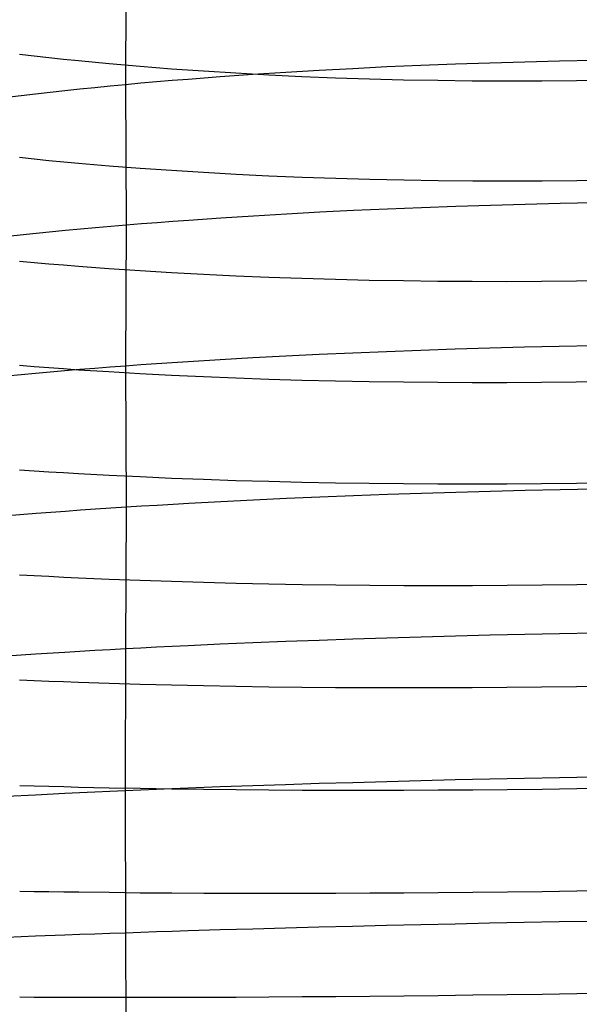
# Model space of a CAD drawing. Extents: x -383 to 1849, y -1185 to -529.
# Tile 550 of 656: x 404 to 412, y -1011 to -997. Entities that reach past the tile are written whole.
import ezdxf

# ---------------------------------------------------------------- set-up
doc = ezdxf.new("R2010")
doc.units = 0
doc.layers.add('PREDEFINITO', color=7, linetype='CONTINUOUS')

msp = doc.modelspace()

# ---------------------------------------------------------------- linework, layer by layer
at = {"layer": 'PREDEFINITO'}
for p, q in [((405.271, -996.227, 675.094), (405.261, -998.204, 675.47)), ((403.973, -997.804, 648.727), (403.768, -997.78, 648.857)), ((404.18, -997.828, 648.601), (403.973, -997.804, 648.727)), ((404.389, -997.85, 648.479), (404.18, -997.828, 648.601)), ((404.6, -997.872, 648.36), (404.389, -997.85, 648.479)), ((405.03, -997.914, 648.133), (404.6, -997.872, 648.36)), ((405.467, -997.952, 647.92), (405.03, -997.914, 648.133)), ((408.951, -997.953, 676.694), (409.433, -997.932, 676.778)), ((409.433, -997.932, 676.778), (409.919, -997.913, 676.847)), ((409.919, -997.913, 676.847), (410.407, -997.897, 676.9)), ((410.407, -997.897, 676.9), (410.898, -997.883, 676.938)), ((410.898, -997.883, 676.938), (411.389, -997.871, 676.962)), ((411.389, -997.871, 676.962), (411.881, -997.861, 676.97)), ((405.912, -997.987, 647.722), (405.467, -997.952, 647.92)), ((406.363, -998.019, 647.538), (405.912, -997.987, 647.722)), ((406.821, -998.047, 647.369), (406.363, -998.019, 647.538)), ((406.6, -998.093, 676.044), (407.06, -998.06, 676.205)), ((407.285, -998.073, 647.214), (406.821, -998.047, 647.369)), ((407.06, -998.06, 676.205), (407.526, -998.03, 676.35)), ((407.526, -998.03, 676.35), (407.996, -998.002, 676.48)), ((407.996, -998.002, 676.48), (408.471, -997.977, 676.595)), ((408.471, -997.977, 676.595), (408.951, -997.953, 676.694)), ((405.044, -998.225, 675.361), (405.261, -998.204, 675.47)), ((405.261, -998.204, 675.47), (405.48, -998.184, 675.575)), ((405.261, -998.204, 675.47), (405.271, -1000.187, 675.816)), ((405.48, -998.184, 675.575), (405.7, -998.165, 675.677)), ((405.7, -998.165, 675.677), (405.923, -998.146, 675.775)), ((405.923, -998.146, 675.775), (406.147, -998.128, 675.868)), ((406.147, -998.128, 675.868), (406.6, -998.093, 676.044)), ((407.753, -998.095, 647.074), (407.285, -998.073, 647.214)), ((408.227, -998.114, 646.949), (407.753, -998.095, 647.074)), ((408.705, -998.129, 646.838), (408.227, -998.114, 646.949)), ((409.186, -998.142, 646.742), (408.705, -998.129, 646.838)), ((409.671, -998.151, 646.661), (409.186, -998.142, 646.742)), ((410.157, -998.157, 646.594), (409.671, -998.151, 646.661)), ((410.646, -998.159, 646.542), (410.157, -998.157, 646.594)), ((411.137, -998.159, 646.505), (410.646, -998.159, 646.542)), ((411.628, -998.155, 646.483), (411.137, -998.159, 646.505)), ((412.119, -998.148, 646.476), (411.628, -998.155, 646.483)), ((403.586, -998.383, 674.491), (403.992, -998.335, 674.758)), ((403.992, -998.335, 674.758), (404.407, -998.289, 675.01)), ((404.407, -998.289, 675.01), (404.617, -998.267, 675.13)), ((404.617, -998.267, 675.13), (404.83, -998.246, 675.247)), ((404.83, -998.246, 675.247), (405.044, -998.225, 675.361)), ((403.973, -999.26, 649.083), (403.768, -999.238, 649.213)), ((404.18, -999.281, 648.957), (403.973, -999.26, 649.083)), ((404.39, -999.301, 648.834), (404.18, -999.281, 648.957)), ((404.601, -999.32, 648.715), (404.39, -999.301, 648.834)), ((405.031, -999.357, 648.487), (404.601, -999.32, 648.715)), ((405.468, -999.391, 648.274), (405.031, -999.357, 648.487)), ((405.913, -999.422, 648.075), (405.468, -999.391, 648.274)), ((406.365, -999.45, 647.891), (405.913, -999.422, 648.075)), ((406.823, -999.475, 647.722), (406.365, -999.45, 647.891)), ((407.287, -999.498, 647.567), (406.823, -999.475, 647.722)), ((407.757, -999.517, 647.427), (407.287, -999.498, 647.567)), ((408.231, -999.533, 647.301), (407.757, -999.517, 647.427)), ((408.709, -999.546, 647.191), (408.231, -999.533, 647.301)), ((409.19, -999.557, 647.095), (408.709, -999.546, 647.191)), ((409.675, -999.564, 647.013), (409.19, -999.557, 647.095)), ((410.163, -999.569, 646.947), (409.675, -999.564, 647.013)), ((410.652, -999.57, 646.895), (410.163, -999.569, 646.947)), ((411.143, -999.569, 646.859), (410.652, -999.57, 646.895)), ((411.634, -999.565, 646.837), (411.143, -999.569, 646.859)), ((412.126, -999.558, 646.83), (411.634, -999.565, 646.837)), ((411.396, -999.883, 677.315), (411.888, -999.873, 677.323)), ((407.535, -1000.031, 676.701), (408.005, -1000.005, 676.831)), ((408.005, -1000.005, 676.831), (408.48, -999.982, 676.947)), ((408.48, -999.982, 676.947), (408.959, -999.96, 677.046)), ((408.959, -999.96, 677.046), (409.442, -999.941, 677.131)), ((409.442, -999.941, 677.131), (409.927, -999.923, 677.2)), ((409.927, -999.923, 677.2), (410.415, -999.908, 677.253)), ((410.415, -999.908, 677.253), (410.905, -999.894, 677.292)), ((410.905, -999.894, 677.292), (411.396, -999.883, 677.315)), ((405.489, -1000.169, 675.922), (405.71, -1000.152, 676.024)), ((405.71, -1000.152, 676.024), (405.932, -1000.135, 676.123)), ((405.932, -1000.135, 676.123), (406.156, -1000.119, 676.217)), ((406.156, -1000.119, 676.217), (406.61, -1000.087, 676.394)), ((406.61, -1000.087, 676.394), (407.069, -1000.058, 676.555)), ((407.069, -1000.058, 676.555), (407.535, -1000.031, 676.701)), ((404.001, -1000.304, 675.101), (404.416, -1000.264, 675.354)), ((404.416, -1000.264, 675.354), (404.627, -1000.244, 675.475)), ((404.627, -1000.244, 675.475), (404.839, -1000.224, 675.593)), ((404.839, -1000.224, 675.593), (405.054, -1000.206, 675.707)), ((405.054, -1000.206, 675.707), (405.271, -1000.187, 675.816)), ((405.271, -1000.187, 675.816), (405.261, -1002.177, 676.115)), ((405.271, -1000.187, 675.816), (405.489, -1000.169, 675.922)), ((403.595, -1000.347, 674.833), (404.001, -1000.304, 675.101)), ((403.973, -1000.722, 649.409), (403.768, -1000.703, 649.539)), ((404.18, -1000.741, 649.282), (403.973, -1000.722, 649.409)), ((404.389, -1000.758, 649.159), (404.18, -1000.741, 649.282)), ((404.6, -1000.776, 649.039), (404.389, -1000.758, 649.159)), ((405.029, -1000.808, 648.811), (404.6, -1000.776, 649.039)), ((405.467, -1000.838, 648.597), (405.029, -1000.808, 648.811)), ((405.911, -1000.865, 648.397), (405.467, -1000.838, 648.597)), ((406.363, -1000.889, 648.213), (405.911, -1000.865, 648.397)), ((406.821, -1000.911, 648.043), (406.363, -1000.889, 648.213)), ((407.284, -1000.93, 647.887), (406.821, -1000.911, 648.043)), ((407.753, -1000.947, 647.746), (407.284, -1000.93, 647.887)), ((408.227, -1000.96, 647.62), (407.753, -1000.947, 647.746)), ((408.704, -1000.972, 647.509), (408.227, -1000.96, 647.62)), ((409.186, -1000.98, 647.413), (408.704, -1000.972, 647.509)), ((409.67, -1000.986, 647.331), (409.186, -1000.98, 647.413)), ((410.157, -1000.989, 647.264), (409.67, -1000.986, 647.331)), ((410.646, -1000.99, 647.213), (410.157, -1000.989, 647.264)), ((411.136, -1000.988, 647.176), (410.646, -1000.99, 647.213)), ((411.627, -1000.983, 647.154), (411.136, -1000.988, 647.176)), ((412.119, -1000.976, 647.147), (411.627, -1000.983, 647.154)), ((408.948, -1001.974, 677.352), (409.43, -1001.956, 677.437)), ((409.43, -1001.956, 677.437), (409.916, -1001.94, 677.507)), ((409.916, -1001.94, 677.507), (410.403, -1001.925, 677.562)), ((410.403, -1001.925, 677.562), (410.893, -1001.912, 677.601)), ((410.893, -1001.912, 677.601), (411.384, -1001.901, 677.625)), ((411.384, -1001.901, 677.625), (411.876, -1001.892, 677.634)), ((406.146, -1002.116, 676.517), (406.6, -1002.088, 676.695)), ((406.6, -1002.088, 676.695), (407.059, -1002.062, 676.858)), ((407.059, -1002.062, 676.858), (407.524, -1002.037, 677.004)), ((407.524, -1002.037, 677.004), (407.994, -1002.015, 677.136)), ((407.994, -1002.015, 677.136), (408.469, -1001.993, 677.252)), ((408.469, -1001.993, 677.252), (408.948, -1001.974, 677.352)), ((403.973, -1002.191, 649.706), (403.768, -1002.174, 649.837)), ((404.18, -1002.207, 649.579), (403.973, -1002.191, 649.706)), ((404.389, -1002.222, 649.455), (404.18, -1002.207, 649.579)), ((404.6, -1002.237, 649.335), (404.389, -1002.222, 649.455)), ((404.407, -1002.244, 675.651), (404.618, -1002.227, 675.772)), ((405.029, -1002.265, 649.105), (404.6, -1002.237, 649.335)), ((404.618, -1002.227, 675.772), (404.83, -1002.21, 675.89)), ((404.83, -1002.21, 675.89), (405.045, -1002.193, 676.005)), ((405.045, -1002.193, 676.005), (405.261, -1002.177, 676.115)), ((405.261, -1002.177, 676.115), (405.48, -1002.161, 676.221)), ((405.261, -1002.177, 676.115), (405.271, -1004.171, 676.383)), ((405.48, -1002.161, 676.221), (405.7, -1002.146, 676.324)), ((405.7, -1002.146, 676.324), (405.922, -1002.131, 676.423)), ((405.922, -1002.131, 676.423), (406.146, -1002.116, 676.517)), ((403.587, -1002.318, 675.128), (403.993, -1002.28, 675.396)), ((403.993, -1002.28, 675.396), (404.407, -1002.244, 675.651)), ((405.466, -1002.291, 648.89), (405.029, -1002.265, 649.105)), ((405.911, -1002.314, 648.69), (405.466, -1002.291, 648.89)), ((406.362, -1002.335, 648.505), (405.911, -1002.314, 648.69)), ((406.82, -1002.353, 648.334), (406.362, -1002.335, 648.505)), ((407.284, -1002.369, 648.178), (406.82, -1002.353, 648.334)), ((407.752, -1002.383, 648.037), (407.284, -1002.369, 648.178)), ((408.226, -1002.394, 647.91), (407.752, -1002.383, 648.037)), ((408.703, -1002.403, 647.799), (408.226, -1002.394, 647.91)), ((409.185, -1002.41, 647.702), (408.703, -1002.403, 647.799)), ((409.669, -1002.414, 647.62), (409.185, -1002.41, 647.702)), ((410.156, -1002.416, 647.553), (409.669, -1002.414, 647.62)), ((410.645, -1002.416, 647.501), (410.156, -1002.416, 647.553)), ((411.135, -1002.413, 647.464), (410.645, -1002.416, 647.501)), ((411.626, -1002.408, 647.442), (411.135, -1002.413, 647.464)), ((412.117, -1002.401, 647.436), (411.626, -1002.408, 647.442)), ((403.973, -1003.665, 649.974), (403.768, -1003.65, 650.105)), ((404.18, -1003.678, 649.847), (403.973, -1003.665, 649.974)), ((404.389, -1003.691, 649.723), (404.18, -1003.678, 649.847)), ((404.6, -1003.704, 649.602), (404.389, -1003.691, 649.723)), ((405.03, -1003.727, 649.373), (404.6, -1003.704, 649.602)), ((405.467, -1003.748, 649.158), (405.03, -1003.727, 649.373)), ((405.911, -1003.768, 648.957), (405.467, -1003.748, 649.158)), ((406.363, -1003.785, 648.772), (405.911, -1003.768, 648.957)), ((406.821, -1003.8, 648.601), (406.363, -1003.785, 648.772)), ((407.284, -1003.813, 648.445), (406.821, -1003.8, 648.601)), ((407.753, -1003.824, 648.303), (407.284, -1003.813, 648.445)), ((408.227, -1003.833, 648.177), (407.753, -1003.824, 648.303)), ((408.704, -1003.84, 648.065), (408.227, -1003.833, 648.177)), ((409.186, -1003.844, 647.968), (408.704, -1003.84, 648.065)), ((409.67, -1003.847, 647.886), (409.186, -1003.844, 647.968)), ((410.157, -1003.848, 647.82), (409.67, -1003.847, 647.886)), ((410.646, -1003.847, 647.768), (410.157, -1003.848, 647.82)), ((411.136, -1003.843, 647.731), (410.646, -1003.847, 647.768)), ((411.627, -1003.838, 647.709), (411.136, -1003.843, 647.731)), ((412.119, -1003.83, 647.702), (411.627, -1003.838, 647.709)), ((407.07, -1004.071, 677.126), (407.535, -1004.049, 677.273)), ((407.535, -1004.049, 677.273), (408.005, -1004.029, 677.404)), ((408.005, -1004.029, 677.404), (408.48, -1004.01, 677.52)), ((408.48, -1004.01, 677.52), (408.959, -1003.992, 677.621)), ((408.959, -1003.992, 677.621), (409.442, -1003.976, 677.706)), ((409.442, -1003.976, 677.706), (409.927, -1003.961, 677.775)), ((409.927, -1003.961, 677.775), (410.415, -1003.948, 677.83)), ((410.415, -1003.948, 677.83), (410.905, -1003.936, 677.869)), ((410.905, -1003.936, 677.869), (411.396, -1003.926, 677.892)), ((411.396, -1003.926, 677.892), (411.888, -1003.917, 677.901)), ((404.84, -1004.199, 676.158), (405.054, -1004.185, 676.272)), ((405.054, -1004.185, 676.272), (405.271, -1004.171, 676.383)), ((405.271, -1004.171, 676.383), (405.261, -1006.171, 676.601)), ((405.271, -1004.171, 676.383), (405.49, -1004.157, 676.489)), ((405.49, -1004.157, 676.489), (405.71, -1004.144, 676.592)), ((405.71, -1004.144, 676.592), (405.933, -1004.131, 676.691)), ((405.933, -1004.131, 676.691), (406.157, -1004.118, 676.786)), ((406.157, -1004.118, 676.786), (406.61, -1004.094, 676.964)), ((406.61, -1004.094, 676.964), (407.07, -1004.071, 677.126)), ((403.596, -1004.292, 675.393), (404.002, -1004.26, 675.663)), ((404.002, -1004.26, 675.663), (404.416, -1004.229, 675.918)), ((404.416, -1004.229, 675.918), (404.627, -1004.214, 676.039)), ((404.627, -1004.214, 676.039), (404.84, -1004.199, 676.158)), ((403.973, -1005.143, 650.214), (403.768, -1005.132, 650.345)), ((404.18, -1005.154, 650.086), (403.973, -1005.143, 650.214)), ((404.39, -1005.165, 649.962), (404.18, -1005.154, 650.086)), ((404.601, -1005.175, 649.842), (404.39, -1005.165, 649.962)), ((405.031, -1005.194, 649.612), (404.601, -1005.175, 649.842)), ((405.468, -1005.211, 649.397), (405.031, -1005.194, 649.612)), ((405.913, -1005.226, 649.197), (405.468, -1005.211, 649.397)), ((406.365, -1005.239, 649.011), (405.913, -1005.226, 649.197)), ((406.823, -1005.251, 648.84), (406.365, -1005.239, 649.011)), ((407.287, -1005.261, 648.684), (406.823, -1005.251, 648.84)), ((407.756, -1005.269, 648.543), (407.287, -1005.261, 648.684)), ((408.23, -1005.275, 648.416), (407.756, -1005.269, 648.543)), ((408.709, -1005.28, 648.305), (408.23, -1005.275, 648.416)), ((409.19, -1005.283, 648.208), (408.709, -1005.28, 648.305)), ((409.675, -1005.284, 648.127), (409.19, -1005.283, 648.208)), ((410.162, -1005.283, 648.06), (409.675, -1005.284, 648.127)), ((410.652, -1005.281, 648.008), (410.162, -1005.283, 648.06)), ((411.142, -1005.277, 647.972), (410.652, -1005.281, 648.008)), ((411.634, -1005.271, 647.95), (411.142, -1005.277, 647.972)), ((412.126, -1005.263, 647.944), (411.634, -1005.271, 647.95)), ((409.434, -1006.003, 677.928), (409.919, -1005.99, 677.998)), ((409.919, -1005.99, 677.998), (410.408, -1005.978, 678.053)), ((410.408, -1005.978, 678.053), (410.898, -1005.966, 678.093)), ((410.898, -1005.966, 678.093), (411.389, -1005.956, 678.117)), ((411.389, -1005.956, 678.117), (411.882, -1005.947, 678.125)), ((405.922, -1006.137, 676.91), (406.147, -1006.127, 677.005)), ((406.147, -1006.127, 677.005), (406.6, -1006.106, 677.184)), ((406.6, -1006.106, 677.184), (407.06, -1006.086, 677.347)), ((407.06, -1006.086, 677.347), (407.525, -1006.067, 677.494)), ((407.525, -1006.067, 677.494), (407.996, -1006.05, 677.626)), ((407.996, -1006.05, 677.626), (408.471, -1006.033, 677.742)), ((408.471, -1006.033, 677.742), (408.951, -1006.018, 677.843)), ((408.951, -1006.018, 677.843), (409.434, -1006.003, 677.928)), ((403.586, -1006.273, 675.61), (403.991, -1006.246, 675.88)), ((403.991, -1006.246, 675.88), (404.406, -1006.22, 676.135)), ((404.406, -1006.22, 676.135), (404.617, -1006.208, 676.258)), ((404.617, -1006.208, 676.258), (404.829, -1006.195, 676.376)), ((404.829, -1006.195, 676.376), (405.044, -1006.183, 676.491)), ((405.044, -1006.183, 676.491), (405.261, -1006.171, 676.601)), ((405.261, -1006.171, 676.601), (405.259, -1008.175, 676.786)), ((405.261, -1006.171, 676.601), (405.479, -1006.16, 676.708)), ((405.479, -1006.16, 676.708), (405.7, -1006.148, 676.811)), ((405.7, -1006.148, 676.811), (405.922, -1006.137, 676.91)), ((403.973, -1006.626, 650.423), (403.768, -1006.617, 650.555)), ((404.18, -1006.635, 650.295), (403.973, -1006.626, 650.423)), ((404.389, -1006.643, 650.171), (404.18, -1006.635, 650.295)), ((404.6, -1006.651, 650.05), (404.389, -1006.643, 650.171)), ((405.03, -1006.665, 649.82), (404.6, -1006.651, 650.05)), ((405.467, -1006.678, 649.604), (405.03, -1006.665, 649.82)), ((405.911, -1006.689, 649.403), (405.467, -1006.678, 649.604)), ((406.363, -1006.699, 649.217), (405.911, -1006.689, 649.403)), ((406.821, -1006.708, 649.046), (406.363, -1006.699, 649.217)), ((407.284, -1006.714, 648.889), (406.821, -1006.708, 649.046)), ((407.753, -1006.72, 648.748), (407.284, -1006.714, 648.889)), ((408.227, -1006.724, 648.621), (407.753, -1006.72, 648.748)), ((408.705, -1006.726, 648.509), (408.227, -1006.724, 648.621)), ((409.186, -1006.727, 648.412), (408.705, -1006.726, 648.509)), ((409.67, -1006.727, 648.33), (409.186, -1006.727, 648.412)), ((410.157, -1006.725, 648.263), (409.67, -1006.727, 648.33)), ((410.646, -1006.721, 648.212), (410.157, -1006.725, 648.263)), ((411.136, -1006.716, 648.175), (410.646, -1006.721, 648.212)), ((411.628, -1006.71, 648.153), (411.136, -1006.716, 648.175)), ((412.119, -1006.703, 648.147), (411.628, -1006.71, 648.153)), ((407.523, -1008.089, 677.68), (407.994, -1008.074, 677.812)), ((407.994, -1008.074, 677.812), (408.469, -1008.06, 677.928)), ((408.469, -1008.06, 677.928), (408.949, -1008.046, 678.03)), ((408.949, -1008.046, 678.03), (409.432, -1008.034, 678.115)), ((409.432, -1008.034, 678.115), (409.917, -1008.022, 678.186)), ((409.917, -1008.022, 678.186), (410.406, -1008.01, 678.241)), ((410.406, -1008.01, 678.241), (410.896, -1008, 678.28)), ((410.896, -1008, 678.28), (411.387, -1007.991, 678.305)), ((411.387, -1007.991, 678.305), (411.88, -1007.982, 678.314)), ((403.973, -1008.114, 650.604), (403.769, -1008.108, 650.736)), ((404.181, -1008.12, 650.476), (403.973, -1008.114, 650.604)), ((403.99, -1008.236, 676.064), (404.405, -1008.215, 676.319)), ((404.39, -1008.125, 650.352), (404.181, -1008.12, 650.476)), ((404.601, -1008.131, 650.231), (404.39, -1008.125, 650.352)), ((404.405, -1008.215, 676.319), (404.615, -1008.205, 676.442)), ((405.031, -1008.141, 650.001), (404.601, -1008.131, 650.231)), ((404.615, -1008.205, 676.442), (404.828, -1008.195, 676.56)), ((404.828, -1008.195, 676.56), (405.042, -1008.185, 676.675)), ((405.468, -1008.149, 649.785), (405.031, -1008.141, 650.001)), ((405.042, -1008.185, 676.675), (405.259, -1008.175, 676.786)), ((405.259, -1008.175, 676.786), (405.478, -1008.166, 676.893)), ((405.259, -1008.175, 676.786), (405.26, -1010.183, 676.932)), ((405.913, -1008.157, 649.584), (405.468, -1008.149, 649.785)), ((405.478, -1008.166, 676.893), (405.698, -1008.157, 676.996)), ((405.698, -1008.157, 676.996), (405.921, -1008.148, 677.095)), ((406.365, -1008.163, 649.398), (405.913, -1008.157, 649.584)), ((405.921, -1008.148, 677.095), (406.145, -1008.139, 677.19)), ((406.145, -1008.139, 677.19), (406.598, -1008.121, 677.369)), ((406.823, -1008.168, 649.226), (406.365, -1008.163, 649.398)), ((406.598, -1008.121, 677.369), (407.058, -1008.105, 677.532)), ((407.287, -1008.171, 649.07), (406.823, -1008.168, 649.226)), ((407.058, -1008.105, 677.532), (407.523, -1008.089, 677.68)), ((407.757, -1008.174, 648.928), (407.287, -1008.171, 649.07)), ((408.231, -1008.175, 648.802), (407.757, -1008.174, 648.928)), ((408.709, -1008.175, 648.69), (408.231, -1008.175, 648.802)), ((409.191, -1008.174, 648.593), (408.709, -1008.175, 648.69)), ((409.675, -1008.172, 648.512), (409.191, -1008.174, 648.593)), ((410.163, -1008.169, 648.445), (409.675, -1008.172, 648.512)), ((410.652, -1008.164, 648.394), (410.163, -1008.169, 648.445)), ((411.143, -1008.159, 648.357), (410.652, -1008.164, 648.394)), ((411.634, -1008.152, 648.336), (411.143, -1008.159, 648.357)), ((412.126, -1008.144, 648.33), (411.634, -1008.152, 648.336)), ((403.584, -1008.257, 675.794), (403.99, -1008.236, 676.064)), ((403.974, -1009.604, 650.756), (403.769, -1009.6, 650.888)), ((404.181, -1009.607, 650.628), (403.974, -1009.604, 650.756)), ((404.39, -1009.61, 650.503), (404.181, -1009.607, 650.628)), ((404.602, -1009.613, 650.382), (404.39, -1009.61, 650.503)), ((405.031, -1009.618, 650.151), (404.602, -1009.613, 650.382)), ((410.653, -1009.61, 648.545), (410.164, -1009.616, 648.596)), ((411.144, -1009.604, 648.509), (410.653, -1009.61, 648.545)), ((411.635, -1009.597, 648.488), (411.144, -1009.604, 648.509)), ((412.127, -1009.589, 648.482), (411.635, -1009.597, 648.488)), ((405.469, -1009.623, 649.935), (405.031, -1009.618, 650.151)), ((405.914, -1009.626, 649.734), (405.469, -1009.623, 649.935)), ((406.366, -1009.628, 649.548), (405.914, -1009.626, 649.734)), ((406.824, -1009.63, 649.377), (406.366, -1009.628, 649.548)), ((407.288, -1009.631, 649.22), (406.824, -1009.63, 649.377)), ((407.757, -1009.63, 649.079), (407.288, -1009.631, 649.22)), ((408.231, -1009.629, 648.952), (407.757, -1009.63, 649.079)), ((408.709, -1009.627, 648.84), (408.231, -1009.629, 648.952)), ((409.191, -1009.624, 648.744), (408.709, -1009.627, 648.84)), ((409.676, -1009.621, 648.662), (409.191, -1009.624, 648.744)), ((410.164, -1009.616, 648.596), (409.676, -1009.621, 648.662)), ((410.892, -1010.036, 678.432), (411.383, -1010.027, 678.457)), ((411.383, -1010.027, 678.457), (411.875, -1010.019, 678.466)), ((405.478, -1010.176, 677.039), (405.699, -1010.168, 677.142)), ((405.699, -1010.168, 677.142), (405.921, -1010.161, 677.241)), ((405.921, -1010.161, 677.241), (406.145, -1010.154, 677.337)), ((406.145, -1010.154, 677.337), (406.598, -1010.14, 677.516)), ((406.598, -1010.14, 677.516), (407.058, -1010.127, 677.68)), ((407.058, -1010.127, 677.68), (407.523, -1010.114, 677.828)), ((407.523, -1010.114, 677.828), (407.993, -1010.102, 677.96)), ((407.993, -1010.102, 677.96), (408.468, -1010.09, 678.077)), ((408.468, -1010.09, 678.077), (408.947, -1010.078, 678.179)), ((408.947, -1010.078, 678.179), (409.429, -1010.067, 678.265)), ((409.429, -1010.067, 678.265), (409.915, -1010.056, 678.336)), ((409.915, -1010.056, 678.336), (410.402, -1010.046, 678.392)), ((410.402, -1010.046, 678.392), (410.892, -1010.036, 678.432)), ((403.586, -1010.245, 675.938), (403.992, -1010.229, 676.208)), ((403.992, -1010.229, 676.208), (404.406, -1010.213, 676.464)), ((404.406, -1010.213, 676.464), (404.616, -1010.206, 676.587)), ((404.616, -1010.206, 676.587), (404.829, -1010.198, 676.706)), ((404.829, -1010.198, 676.706), (405.043, -1010.19, 676.82)), ((405.043, -1010.19, 676.82), (405.26, -1010.183, 676.932)), ((405.26, -1010.183, 676.932), (405.478, -1010.176, 677.039)), ((405.26, -1010.183, 676.932), (405.272, -1012.191, 677.042)), ((403.973, -1011.097, 650.878), (403.769, -1011.096, 651.01)), ((404.18, -1011.098, 650.75), (403.973, -1011.097, 650.878)), ((404.39, -1011.099, 650.625), (404.18, -1011.098, 650.75)), ((404.601, -1011.1, 650.504), (404.39, -1011.099, 650.625)), ((405.031, -1011.1, 650.273), (404.601, -1011.1, 650.504)), ((405.468, -1011.1, 650.057), (405.031, -1011.1, 650.273)), ((405.913, -1011.1, 649.856), (405.468, -1011.1, 650.057)), ((406.365, -1011.098, 649.669), (405.913, -1011.1, 649.856)), ((406.823, -1011.097, 649.498), (406.365, -1011.098, 649.669)), ((407.287, -1011.094, 649.342), (406.823, -1011.097, 649.498)), ((407.757, -1011.091, 649.2), (407.287, -1011.094, 649.342)), ((408.231, -1011.087, 649.073), (407.757, -1011.091, 649.2)), ((408.709, -1011.083, 648.962), (408.231, -1011.087, 649.073)), ((409.191, -1011.078, 648.865), (408.709, -1011.083, 648.962)), ((409.675, -1011.073, 648.784), (409.191, -1011.078, 648.865)), ((410.163, -1011.067, 648.718), (409.675, -1011.073, 648.784)), ((410.652, -1011.061, 648.666), (410.163, -1011.067, 648.718)), ((411.143, -1011.054, 648.63), (410.652, -1011.061, 648.666)), ((411.634, -1011.046, 648.609), (411.143, -1011.054, 648.63)), ((412.126, -1011.038, 648.604), (411.634, -1011.046, 648.609))]:
    msp.add_line(p, q, dxfattribs=at)

doc.saveas('drawing.dxf')
